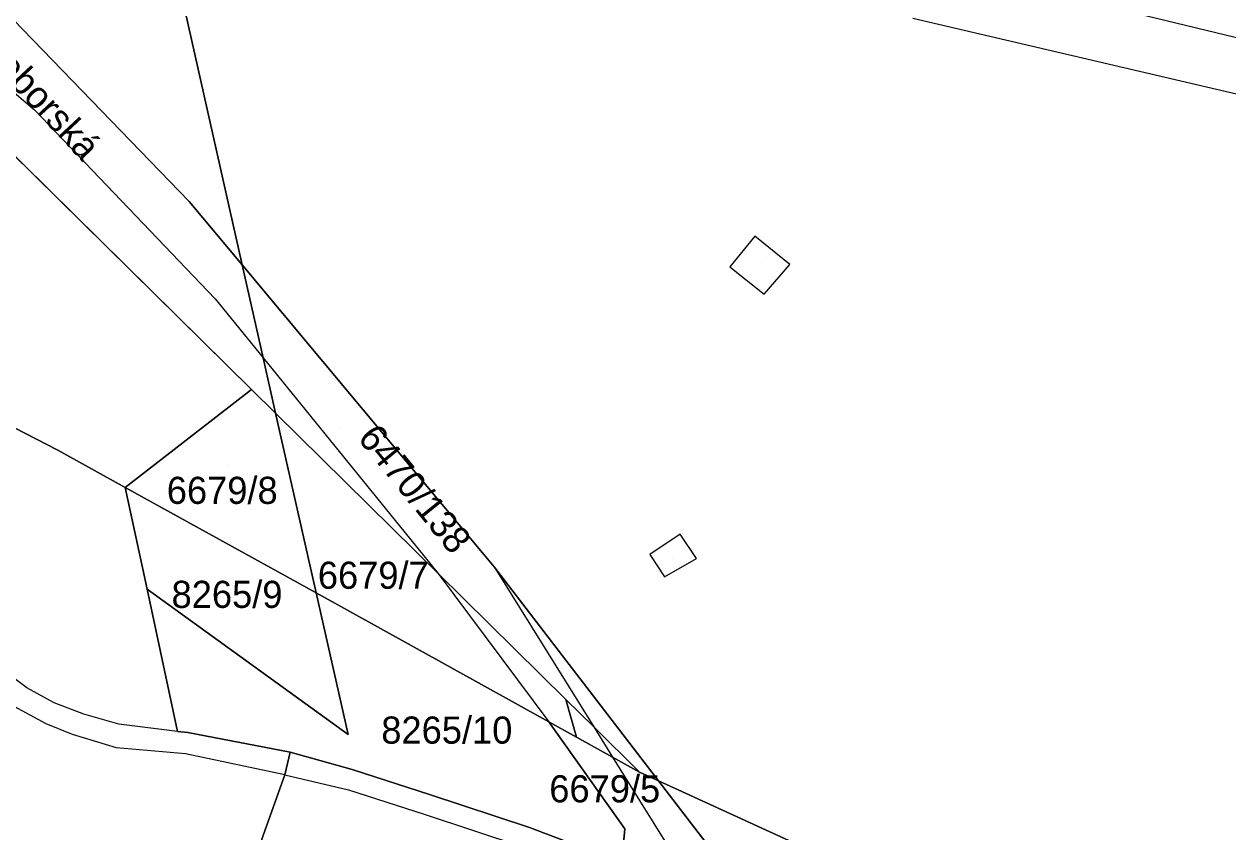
# Model space of a CAD drawing. Extents: x -266199 to -261993, y -1239047 to -1235108.
# Drawn here: x -263762.5 to -263673.7, y -1235896 to -1235836.4 of the extents above; entities that cross this region are included whole.
import ezdxf

# ---------------------------------------------------------------- set-up
doc = ezdxf.new("R2010")
doc.units = 0
for name, color, linetype in [('body_kn', 7, 'Continuous'), ('kladpar_druhypozemkov', 7, 'Continuous'), ('kladpar_hranice', 7, 'Continuous'), ('kladpar_parcelnecisla', 7, 'Continuous'), ('kladpar_plochy', 7, 'Continuous'), ('kladpar_sipky', 7, 'Continuous'), ('popisy', 7, 'Continuous'), ('zappar_hrandruhpozemk', 7, 'Continuous'), ('zuob_linie', 7, 'Continuous'), ('zuob_plochy', 7, 'Continuous')]:
    doc.layers.add(name, color=color, linetype=linetype)

msp = doc.modelspace()

# ---------------------------------------------------------------- linework, layer by layer
at = {"layer": 'body_kn'}
for p, q in [((-263761.75, -1235842.76), (-263761.75, -1235842.76)), ((-263750.35, -1235849.51), (-263750.35, -1235849.51)), ((-263708.65, -1235852.06), (-263708.65, -1235852.06)), ((-263746.44, -1235854.19), (-263746.44, -1235854.19)), ((-263710.49, -1235854.33), (-263710.49, -1235854.33)), ((-263710.49, -1235854.33), (-263710.49, -1235854.33)), ((-263706.06, -1235854.15), (-263706.06, -1235854.15)), ((-263707.95, -1235856.34), (-263707.95, -1235856.34)), ((-263748.43, -1235856.68), (-263748.43, -1235856.68)), ((-263744.9, -1235861.03), (-263744.9, -1235861.03)), ((-263744.9, -1235861.03), (-263744.9, -1235861.03)), ((-263745.77, -1235863.37), (-263745.77, -1235863.37)), ((-263745.77, -1235863.37), (-263745.77, -1235863.37)), ((-263743.98, -1235865.13), (-263743.98, -1235865.13)), ((-263743.98, -1235865.13), (-263743.98, -1235865.13)), ((-263760.04, -1235867.84), (-263760.04, -1235867.84)), ((-263755.07, -1235870.59), (-263755.07, -1235870.59)), ((-263755.07, -1235870.59), (-263755.07, -1235870.59)), ((-263714.14, -1235874.04), (-263714.14, -1235874.04)), ((-263714.14, -1235874.04), (-263714.14, -1235874.04)), ((-263728.71, -1235875.42), (-263728.71, -1235875.42)), ((-263716.39, -1235875.53), (-263716.39, -1235875.53)), ((-263712.95, -1235875.84), (-263712.95, -1235875.84)), ((-263732, -1235876.94), (-263732, -1235876.94)), ((-263732, -1235876.94), (-263732, -1235876.94)), ((-263727.87, -1235876.45), (-263727.87, -1235876.45)), ((-263727.87, -1235876.45), (-263727.87, -1235876.45)), ((-263715.29, -1235877.2), (-263715.29, -1235877.2)), ((-263753.46, -1235878.11), (-263753.46, -1235878.11)), ((-263741, -1235878.38), (-263741, -1235878.38)), ((-263741, -1235878.38), (-263741, -1235878.38)), ((-263762.32, -1235885.37), (-263762.32, -1235885.37)), ((-263760.32, -1235886.47), (-263760.32, -1235886.47)), ((-263722.57, -1235886.24), (-263722.57, -1235886.24)), ((-263758.13, -1235887.31), (-263758.13, -1235887.31)), ((-263760.89, -1235888.02), (-263760.89, -1235888.02)), ((-263755.55, -1235888.05), (-263755.55, -1235888.05)), ((-263723.84, -1235887.88), (-263723.84, -1235887.88)), ((-263720.52, -1235888.26), (-263720.52, -1235888.26)), ((-263720.52, -1235888.26), (-263720.52, -1235888.26)), ((-263758.97, -1235888.81), (-263758.97, -1235888.81)), ((-263751.22, -1235888.59), (-263751.22, -1235888.59)), ((-263751.22, -1235888.59), (-263751.22, -1235888.59)), ((-263750.45, -1235888.68), (-263750.45, -1235888.68)), ((-263738.62, -1235888.81), (-263738.62, -1235888.81)), ((-263721.78, -1235889.02), (-263721.78, -1235889.02)), ((-263755.72, -1235889.79), (-263755.72, -1235889.79)), ((-263750.63, -1235890.24), (-263750.63, -1235890.24)), ((-263742.9, -1235890.11), (-263742.9, -1235890.11)), ((-263742.9, -1235890.11), (-263742.9, -1235890.11)), ((-263719.13, -1235890.49), (-263719.13, -1235890.49)), ((-263719.13, -1235890.49), (-263719.13, -1235890.49)), ((-263743.29, -1235891.8), (-263743.29, -1235891.8)), ((-263743.29, -1235891.8), (-263743.29, -1235891.8)), ((-263738.34, -1235891.4), (-263738.34, -1235891.4)), ((-263717.14, -1235891.59), (-263717.14, -1235891.59)), ((-263717.14, -1235891.59), (-263717.14, -1235891.59)), ((-263738.61, -1235892.9), (-263738.61, -1235892.9)), ((-263715.75, -1235892.23), (-263715.75, -1235892.23)), ((-263715.75, -1235892.23), (-263715.75, -1235892.23)), ((-263732.62, -1235893.25), (-263732.62, -1235893.25)), ((-263733.02, -1235894.69), (-263733.02, -1235894.69)), ((-263725.26, -1235895.68), (-263725.26, -1235895.68)), ((-263718.22, -1235895.76), (-263718.22, -1235895.76))]:
    msp.add_line(p, q, dxfattribs=at)
at = {"layer": 'kladpar_druhypozemkov'}
for p, q in [((-263708.18, -1235854), (-263708.18, -1235854)), ((-263739.23, -1235866.24), (-263739.23, -1235866.24)), ((-263747.45, -1235869.02), (-263747.45, -1235869.02)), ((-263714.73, -1235875.84), (-263714.73, -1235875.84)), ((-263736.87, -1235876.15), (-263736.87, -1235876.15)), ((-263747.07, -1235877.68), (-263747.07, -1235877.68)), ((-263730.95, -1235887.16), (-263730.95, -1235887.16)), ((-263721.23, -1235888.4), (-263721.23, -1235888.4))]:
    msp.add_line(p, q, dxfattribs=at)
at = {"layer": 'kladpar_hranice'}
for p, q in [((-263790.19, -1235819.57), (-263745.77, -1235863.37)), ((-263755.07, -1235870.59), (-263745.77, -1235863.37)), ((-263745.77, -1235863.37), (-263743.98, -1235865.13))]:
    msp.add_line(p, q, dxfattribs=at)
for points in [[(-263515.47, -1235803.02), (-263509.46, -1235817.94), (-263503.31, -1235833.21), (-263496.84, -1235849.27), (-263516.92, -1235853.41), (-263545.99, -1235870.09), (-263582.85, -1235873.67), (-263680.14, -1235908.53), (-263715.75, -1235892.23), (-263727.87, -1235876.45), (-263728.71, -1235875.42), (-263746.44, -1235854.19), (-263752.76, -1235826.07), (-263753.8, -1235821.45), (-263755.26, -1235814.98), (-263756.07, -1235811.36), (-263761.44, -1235787.48), (-263755.72, -1235785.97), (-263737.47, -1235780.83), (-263736.2, -1235780.47), (-263723.08, -1235776.97), (-263716.54, -1235775.23), (-263687.62, -1235767.25)], [(-263790.19, -1235819.57), (-263788.6, -1235816.64), (-263787.01, -1235817.36), (-263775.38, -1235816.08), (-263773.44, -1235825.65), (-263750.35, -1235849.51), (-263746.44, -1235854.19), (-263744.9, -1235861.03), (-263743.98, -1235865.13)], [(-263852.77, -1235833.23), (-263847.9, -1235831.61), (-263850.39, -1235825.64), (-263852.91, -1235819.95), (-263760.04, -1235867.84), (-263755.07, -1235870.59), (-263753.46, -1235878.11), (-263751.22, -1235888.59), (-263750.45, -1235888.68), (-263742.9, -1235890.11), (-263743.29, -1235891.8), (-263745, -1235896.53), (-263745.24, -1235898.04), (-263747.36, -1235898.32), (-263749.24, -1235899.52), (-263750.3, -1235903.8), (-263750.26, -1235906.01), (-263749.84, -1235908.26), (-263742.33, -1235932.99), (-263735.92, -1235952.6), (-263730.02, -1235970.1)], [(-263745.77, -1235863.37), (-263755.07, -1235870.59), (-263760.04, -1235867.84), (-263852.91, -1235819.95)], [(-263743.98, -1235865.13), (-263745.77, -1235863.37), (-263790.19, -1235819.57)], [(-263752.76, -1235826.07), (-263746.44, -1235854.19), (-263750.35, -1235849.51), (-263773.44, -1235825.65)], [(-263715.75, -1235892.23), (-263717.14, -1235891.59), (-263720.52, -1235888.26), (-263722.57, -1235886.24), (-263732, -1235876.94), (-263743.98, -1235865.13), (-263744.9, -1235861.03), (-263746.44, -1235854.19), (-263728.71, -1235875.42), (-263727.87, -1235876.45), (-263715.75, -1235892.23)], [(-263743.98, -1235865.13), (-263741, -1235878.38), (-263755.07, -1235870.59)], [(-263743.98, -1235865.13), (-263732, -1235876.94), (-263722.57, -1235886.24), (-263721.78, -1235889.02), (-263723.84, -1235887.88), (-263741, -1235878.38), (-263743.98, -1235865.13)], [(-263741, -1235878.38), (-263738.62, -1235888.81), (-263753.46, -1235878.11), (-263755.07, -1235870.59), (-263741, -1235878.38)], [(-263741, -1235878.38), (-263723.84, -1235887.88), (-263718.22, -1235895.76), (-263718.44, -1235898.16), (-263720.35, -1235897.54), (-263725.26, -1235895.68), (-263732.62, -1235893.25), (-263738.34, -1235891.4), (-263742.9, -1235890.11), (-263750.45, -1235888.68), (-263751.22, -1235888.59), (-263753.46, -1235878.11), (-263738.62, -1235888.81), (-263741, -1235878.38)], [(-263717.14, -1235891.59), (-263719.13, -1235890.49), (-263721.78, -1235889.02), (-263722.57, -1235886.24), (-263720.52, -1235888.26), (-263717.14, -1235891.59)], [(-263742.9, -1235890.11), (-263738.34, -1235891.4), (-263732.62, -1235893.25), (-263725.26, -1235895.68), (-263720.35, -1235897.54), (-263718.44, -1235898.16), (-263718.22, -1235895.76), (-263723.84, -1235887.88), (-263721.78, -1235889.02), (-263719.13, -1235890.49), (-263717.14, -1235891.59), (-263715.75, -1235892.23), (-263708.76, -1235901.32), (-263705.63, -1235902.91), (-263698.31, -1235907.03), (-263688.6, -1235913.67), (-263682.28, -1235918.52), (-263679.09, -1235917.31), (-263665.76, -1235908.58)], [(-263672.2, -1235941.89), (-263680.61, -1235932.63), (-263685.86, -1235927.39), (-263689.3, -1235924.52), (-263693.54, -1235921.16), (-263697.14, -1235918.69), (-263711.29, -1235909.91), (-263720.45, -1235906.36), (-263734.81, -1235901.23), (-263745.24, -1235898.04), (-263745, -1235896.53), (-263743.29, -1235891.8), (-263742.9, -1235890.11)], [(-263665.76, -1235908.58), (-263679.09, -1235917.31), (-263682.28, -1235918.52), (-263688.6, -1235913.67), (-263698.31, -1235907.03), (-263705.63, -1235902.91), (-263708.76, -1235901.32), (-263715.75, -1235892.23), (-263680.14, -1235908.53)]]:
    msp.add_lwpolyline(points, dxfattribs=at)
at = {"layer": 'kladpar_plochy'}
for p, q in [((-263852.91, -1235819.95), (-263760.04, -1235867.84)), ((-263746.44, -1235854.19), (-263752.76, -1235826.07)), ((-263728.71, -1235875.42), (-263746.44, -1235854.19)), ((-263760.04, -1235867.84), (-263755.07, -1235870.59)), ((-263755.07, -1235870.59), (-263753.46, -1235878.11)), ((-263727.87, -1235876.45), (-263728.71, -1235875.42)), ((-263715.75, -1235892.23), (-263727.87, -1235876.45)), ((-263753.46, -1235878.11), (-263751.22, -1235888.59)), ((-263751.22, -1235888.59), (-263750.45, -1235888.68)), ((-263750.45, -1235888.68), (-263742.9, -1235890.11)), ((-263742.9, -1235890.11), (-263743.29, -1235891.8)), ((-263743.29, -1235891.8), (-263745, -1235896.53)), ((-263680.14, -1235908.53), (-263715.75, -1235892.23))]:
    msp.add_line(p, q, dxfattribs=at)
for points in [[(-263852.91, -1235819.95), (-263813.05, -1235804.46), (-263808.94, -1235808.94), (-263799.41, -1235816.29), (-263792.65, -1235818.94), (-263790.19, -1235819.57), (-263745.77, -1235863.37), (-263755.07, -1235870.59), (-263760.04, -1235867.84)], [(-263790.19, -1235819.57), (-263788.6, -1235816.64), (-263787.01, -1235817.36), (-263775.38, -1235816.08), (-263773.44, -1235825.65), (-263750.35, -1235849.51), (-263746.44, -1235854.19), (-263744.9, -1235861.03), (-263743.98, -1235865.13), (-263745.77, -1235863.37)], [(-263715.75, -1235892.23), (-263717.14, -1235891.59), (-263720.52, -1235888.26), (-263722.57, -1235886.24), (-263732, -1235876.94), (-263743.98, -1235865.13), (-263744.9, -1235861.03), (-263746.44, -1235854.19), (-263728.71, -1235875.42), (-263727.87, -1235876.45)], [(-263755.07, -1235870.59), (-263745.77, -1235863.37), (-263743.98, -1235865.13), (-263741, -1235878.38)], [(-263743.98, -1235865.13), (-263732, -1235876.94), (-263722.57, -1235886.24), (-263721.78, -1235889.02), (-263723.84, -1235887.88), (-263741, -1235878.38)], [(-263741, -1235878.38), (-263738.62, -1235888.81), (-263753.46, -1235878.11), (-263755.07, -1235870.59)], [(-263741, -1235878.38), (-263723.84, -1235887.88), (-263718.22, -1235895.76), (-263718.44, -1235898.16), (-263720.35, -1235897.54), (-263725.26, -1235895.68), (-263732.62, -1235893.25), (-263738.34, -1235891.4), (-263742.9, -1235890.11), (-263750.45, -1235888.68), (-263751.22, -1235888.59), (-263753.46, -1235878.11), (-263738.62, -1235888.81)], [(-263717.14, -1235891.59), (-263719.13, -1235890.49), (-263721.78, -1235889.02), (-263722.57, -1235886.24), (-263720.52, -1235888.26)], [(-263665.76, -1235908.58), (-263679.09, -1235917.31), (-263682.28, -1235918.52), (-263688.6, -1235913.67), (-263698.31, -1235907.03), (-263705.63, -1235902.91), (-263708.76, -1235901.32), (-263715.75, -1235892.23), (-263680.14, -1235908.53)]]:
    msp.add_lwpolyline(points, close=True, dxfattribs=at)
for points in [[(-263752.76, -1235826.07), (-263746.44, -1235854.19), (-263750.35, -1235849.51), (-263773.44, -1235825.65)], [(-263718.44, -1235898.16), (-263718.22, -1235895.76), (-263723.84, -1235887.88), (-263721.78, -1235889.02), (-263719.13, -1235890.49), (-263717.14, -1235891.59), (-263715.75, -1235892.23), (-263708.76, -1235901.32)], [(-263745, -1235896.53), (-263743.29, -1235891.8), (-263742.9, -1235890.11), (-263738.34, -1235891.4), (-263732.62, -1235893.25), (-263725.26, -1235895.68), (-263720.35, -1235897.54)]]:
    msp.add_lwpolyline(points, dxfattribs=at)
at = {"layer": 'kladpar_sipky'}
msp.add_line((-263720.82, -1235888.96), (-263720.82, -1235888.96), dxfattribs=at)
at = {"layer": 'zappar_hrandruhpozemk'}
for p, q in [((-263761.75, -1235842.76), (-263748.43, -1235856.68)), ((-263710.49, -1235854.33), (-263707.95, -1235856.34)), ((-263707.95, -1235856.34), (-263706.06, -1235854.15)), ((-263748.43, -1235856.68), (-263744.9, -1235861.03)), ((-263744.9, -1235861.03), (-263732, -1235876.94)), ((-263712.95, -1235875.84), (-263714.14, -1235874.04)), ((-263715.29, -1235877.2), (-263712.95, -1235875.84)), ((-263732, -1235876.94), (-263723.84, -1235887.88)), ((-263727.87, -1235876.45), (-263720.52, -1235888.26)), ((-263720.52, -1235888.26), (-263719.13, -1235890.49)), ((-263750.63, -1235890.24), (-263755.72, -1235889.79)), ((-263743.29, -1235891.8), (-263750.63, -1235890.24)), ((-263719.13, -1235890.49), (-263715.16, -1235896.87)), ((-263733.02, -1235894.69), (-263725.75, -1235897.11))]:
    msp.add_line(p, q, dxfattribs=at)
for points in [[(-263790.19, -1235819.57), (-263777.69, -1235829.16), (-263761.75, -1235842.76)], [(-263705.5, -1235829.55), (-263695.9, -1235831.88), (-263664.36, -1235839.52), (-263652.63, -1235840.36), (-263647.8, -1235840.5)], [(-263647.68, -1235844.85), (-263652.95, -1235845.11), (-263664.7, -1235843.57), (-263696.98, -1235836.02)], [(-263706.06, -1235854.15), (-263708.65, -1235852.06), (-263710.49, -1235854.33)], [(-263714.14, -1235874.04), (-263716.39, -1235875.53), (-263715.29, -1235877.2)], [(-263751.22, -1235888.59), (-263755.55, -1235888.05), (-263758.13, -1235887.31), (-263760.32, -1235886.47), (-263762.32, -1235885.37), (-263765.75, -1235882.82), (-263766.25, -1235882.32), (-263767.91, -1235880.96), (-263768.76, -1235882.14)], [(-263755.72, -1235889.79), (-263758.97, -1235888.81), (-263760.89, -1235888.02), (-263763.25, -1235886.75), (-263765.6, -1235885.1), (-263767, -1235883.87), (-263768.76, -1235882.14)], [(-263743.29, -1235891.8), (-263738.61, -1235892.9), (-263733.02, -1235894.69)]]:
    msp.add_lwpolyline(points, dxfattribs=at)
at = {"layer": 'zuob_linie'}
msp.add_lwpolyline([(-263933.13, -1235712.77), (-263894.65, -1235777.08), (-263863.57, -1235809.58), (-263861.99, -1235809.36), (-263856.22, -1235812.47), (-263852.91, -1235819.95), (-263760.04, -1235867.84), (-263755.07, -1235870.59), (-263741, -1235878.38), (-263723.84, -1235887.88), (-263721.78, -1235889.02), (-263719.13, -1235890.49), (-263717.14, -1235891.59), (-263715.75, -1235892.23), (-263680.14, -1235908.53), (-263582.85, -1235873.67)], dxfattribs=at)
at = {"layer": 'zuob_plochy'}
msp.add_lwpolyline([(-263933.13, -1235712.77), (-263894.65, -1235777.08), (-263863.57, -1235809.58), (-263861.99, -1235809.36), (-263856.22, -1235812.47), (-263852.91, -1235819.95), (-263760.04, -1235867.84), (-263755.07, -1235870.59), (-263741, -1235878.38), (-263723.84, -1235887.88), (-263721.78, -1235889.02), (-263719.13, -1235890.49), (-263717.14, -1235891.59), (-263715.75, -1235892.23), (-263680.14, -1235908.53), (-263582.85, -1235873.67)], dxfattribs=at)

# ---------------------------------------------------------------- texts
at = {"layer": 'kladpar_parcelnecisla'}
msp.add_text('6470/138', height=2, rotation=309, dxfattribs=at).set_placement((-263737.992, -1235866.982))
for s, p in [('6679/8', (-263752.006, -1235871.81)), ('6679/7', (-263740.865, -1235878.07)), ('8265/9', (-263751.653, -1235879.48)), ('8265/10', (-263736.186, -1235889.49)), ('6679/5', (-263723.798, -1235893.82))]:
    msp.add_text(s, height=2, dxfattribs=at).set_placement(p)
at = {"layer": 'popisy'}
msp.add_text('Zoborská', height=2, rotation=313, dxfattribs=at).set_placement((-263765.804, -1235838.472))

doc.saveas('drawing.dxf')
